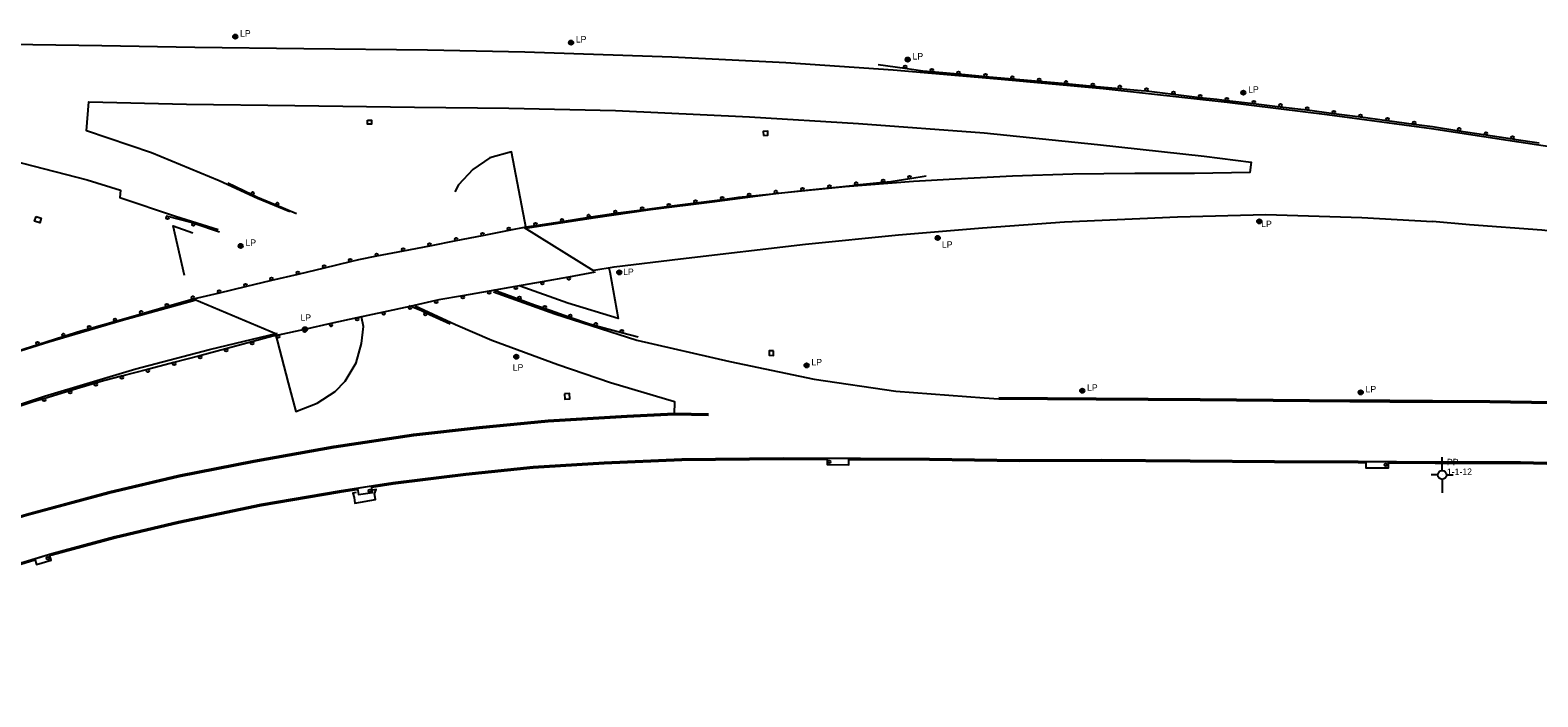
# Model space of a CAD drawing. Extents: x 2402803 to 2427059, y 6985292 to 6997652.
# Drawn here: x 2412414 to 2413532, y 6991187 to 6991681 of the extents above; entities that cross this region are included whole.
import ezdxf

# ---------------------------------------------------------------- set-up
doc = ezdxf.new("R2010")
doc.units = 0
for name, color, linetype in [('p_control ground ctrl', 7, 'Continuous'), ('p_drainage conc drain', 7, 'Continuous'), ('p_drainage riprap', 7, 'Continuous'), ('p_road - paved curb', 7, 'Continuous'), ('p_road bridge end', 7, 'Continuous'), ('p_road guard rails', 7, 'Continuous'), ('p_structure general', 7, 'Continuous'), ('p_utility manhole', 7, 'Continuous')]:
    doc.layers.add(name, color=color, linetype=linetype)

msp = doc.modelspace()

# ---------------------------------------------------------------- linework, layer by layer
at = {"layer": 'p_control ground ctrl'}
for p, q in [((2413461.1, 6991354.5), (2413461.1, 6991364.5)), ((2413457.9, 6991351.3), (2413452.9, 6991351.3)), ((2413461.1, 6991351.3), (2413461.1, 6991351.4)), ((2413461.1, 6991348.1), (2413461.1, 6991338.1)), ((2413464.3, 6991351.3), (2413469.3, 6991351.3))]:
    msp.add_line(p, q, dxfattribs=at)
msp.add_circle((2413461.1, 6991351.3), 3.24, dxfattribs=at)
at = {"layer": 'p_drainage conc drain'}
msp.add_lwpolyline([(2412655.4, 6991338.4), (2412653, 6991337.8), (2412653.9, 6991334.6), (2412654.3, 6991330.4), (2412669.8, 6991333.1), (2412669.1, 6991337.4), (2412670.3, 6991340.5), (2412667.6, 6991340)], dxfattribs=at)
at = {"layer": 'p_drainage riprap'}
for points in [[(2412781.5, 6991534.2), (2412780.6, 6991539.4), (2412770.6, 6991591), (2412754.5, 6991586.7), (2412741.9, 6991577.9), (2412731.3, 6991566.7), (2412728.5, 6991561.4)], [(2412528, 6991499.4), (2412519.5, 6991536.1), (2412534.3, 6991531.1)], [(2412842.9, 6991505.1), (2412843.5, 6991502.1), (2412849.8, 6991467.3), (2412812.5, 6991478.8), (2412777.1, 6991491.5)], [(2412595.2, 6991456.2), (2412596.9, 6991451), (2412604.9, 6991419.6), (2412610.6, 6991398.4), (2412626.5, 6991404.7), (2412639.8, 6991413.2), (2412647.3, 6991420.9), (2412655.4, 6991434.4), (2412659.4, 6991448.9), (2412660.8, 6991461.6), (2412659.4, 6991468.7)]]:
    msp.add_lwpolyline(points, dxfattribs=at)
at = {"layer": 'p_road - paved curb'}
for points in [[(2412325.2, 6991672.4), (2412398.5, 6991671.1), (2412466.8, 6991669.9), (2412535.6, 6991668.8), (2412616.5, 6991667.8), (2412708.3, 6991666.7), (2412780.5, 6991665.4), (2412889.5, 6991661.6), (2412974.2, 6991657.3), (2413053.9, 6991651.9), (2413131.1, 6991645.3), (2413209.5, 6991638.1), (2413301.6, 6991628), (2413375.7, 6991618.8), (2413453.3, 6991608.5)], [(2412606.2, 6991546.6), (2412582.3, 6991556.5), (2412553.8, 6991569.6), (2412503.6, 6991590.4), (2412455.2, 6991606.6), (2412457, 6991628.1), (2412529.4, 6991626.5), (2412610, 6991625.4), (2412698.6, 6991624.3), (2412768.7, 6991623.4), (2412847.8, 6991621.8), (2412947.1, 6991617), (2413028.1, 6991612.1), (2413121.3, 6991605.3), (2413205.3, 6991596.6), (2413284.5, 6991587.8), (2413319.3, 6991583.4), (2413318.5, 6991575.7), (2413277.4, 6991574.9), (2413233.2, 6991575), (2413187, 6991574.5), (2413142.3, 6991573.1), (2413099.7, 6991570.7), (2413069, 6991569.1), (2413018.3, 6991565.1), (2412968.6, 6991560.1), (2412919.4, 6991553.8), (2412873.7, 6991548), (2412833, 6991542.2), (2412780.9, 6991534.1)], [(2413453.3, 6991608.5), (2413509.9, 6991599.7), (2413578.7, 6991589.3), (2413645.9, 6991577.8), (2413715.9, 6991565), (2413780.6, 6991552), (2413855.5, 6991536.5), (2413918.7, 6991522.9), (2413985.5, 6991507.1), (2414047.2, 6991492.2), (2414109.4, 6991475.4), (2414161.6, 6991461.2), (2414212.9, 6991446.7), (2414244.4, 6991437.5)], [(2412325.1, 6991600.2), (2412383.7, 6991588.8), (2412455.8, 6991570.3), (2412480.5, 6991562.7), (2412480, 6991557.2), (2412521.4, 6991543.4), (2412553.1, 6991533.5)], [(2412831.8, 6991503.2), (2412846.7, 6991505.8), (2412896, 6991511.6), (2412988.8, 6991522.6), (2413057.7, 6991529.5), (2413120.1, 6991534.8), (2413181, 6991539.1), (2413264.8, 6991542.9), (2413330.3, 6991544.5), (2413401.4, 6991542.3), (2413453.9, 6991539.5)], [(2414245.8, 6991384.2), (2414224.5, 6991391.1), (2414175.7, 6991405.2), (2414127.6, 6991418.9), (2414068.9, 6991434.8), (2414009.4, 6991449.6), (2413956.3, 6991462.2), (2413903.4, 6991475), (2413851.7, 6991485.3), (2413797.8, 6991495.7), (2413736.6, 6991506.2), (2413672.7, 6991516.4), (2413613.1, 6991524.2), (2413535.1, 6991532.9), (2413481.4, 6991537), (2413453.9, 6991539.5)], [(2412323.5, 6991416), (2412373.4, 6991433.2), (2412427.3, 6991450), (2412481, 6991465.9), (2412531.2, 6991479.9), (2412535.6, 6991481)], [(2412757.2, 6991487.3), (2412802.7, 6991470.8), (2412863.7, 6991451.4), (2412932.6, 6991435.5), (2412995.3, 6991422.4), (2413055.9, 6991413.5), (2413121.4, 6991408.6), (2413132.2, 6991407.8)], [(2412699.1, 6991476.8), (2412729.1, 6991463), (2412756.1, 6991451.3), (2412805, 6991433.2), (2412844.1, 6991419.9), (2412844.1, 6991419.9), (2412891.5, 6991405.9), (2412891.3, 6991396.2), (2412891.1, 6991396.2)], [(2412324.1, 6991375), (2412365.7, 6991390.6), (2412424.1, 6991409.9), (2412491.9, 6991430), (2412546.5, 6991444.5), (2412597, 6991456.6)], [(2413132.2, 6991408.8), (2413204.5, 6991408.2), (2413281.5, 6991407.9), (2413362.8, 6991407.1), (2413422.4, 6991406.7), (2413454, 6991406.5)], [(2413132.2, 6991407.8), (2413204.5, 6991407.2), (2413281.5, 6991406.9), (2413362.7, 6991406.1), (2413422.4, 6991405.7), (2413454, 6991405.5)], [(2413454, 6991406.5), (2413496.4, 6991406.4), (2413542.6, 6991405.6), (2413589.4, 6991402.9), (2413647.6, 6991398.9), (2413698.6, 6991392.9), (2413761.8, 6991384.2), (2413820.6, 6991374.6), (2413884.5, 6991362), (2413950.3, 6991346.2), (2414009.7, 6991330.3), (2414061.7, 6991314.2), (2414124.3, 6991294.8), (2414180.4, 6991277.5), (2414240.8, 6991258.4), (2414302.2, 6991239.1)], [(2413454, 6991405.5), (2413496.4, 6991405.4), (2413542.6, 6991404.6), (2413589.3, 6991401.9), (2413647.5, 6991397.9), (2413698.5, 6991392), (2413761.6, 6991383.2), (2413820.4, 6991373.6), (2413884.2, 6991361), (2413950.1, 6991345.2), (2414009.4, 6991329.4), (2414061.4, 6991313.2), (2414124, 6991293.9), (2414180.1, 6991276.6), (2414240.5, 6991257.5), (2414301.9, 6991238.2)], [(2412327.3, 6991296), (2412359.1, 6991306.8), (2412410.9, 6991322.3), (2412471.8, 6991338.7), (2412524, 6991351.1), (2412579.5, 6991362.1), (2412638.9, 6991372.7), (2412698, 6991381.6), (2412746.7, 6991387.1), (2412797.8, 6991392), (2412856.3, 6991395.4), (2412891.2, 6991397.2), (2412916.9, 6991396.6)], [(2412327.6, 6991295), (2412359.4, 6991305.9), (2412411.1, 6991321.4), (2412472, 6991337.8), (2412524.2, 6991350.1), (2412579.7, 6991361.1), (2412639, 6991371.7), (2412698.1, 6991380.6), (2412746.8, 6991386.1), (2412797.9, 6991391), (2412856.4, 6991394.4), (2412891.2, 6991396.2), (2412916.9, 6991395.6)], [(2413456, 6991360.7), (2413398.9, 6991361.2), (2413336.6, 6991361.6), (2413274.2, 6991362.1), (2413208, 6991362.6), (2413147.5, 6991362.3), (2413080.8, 6991363.2), (2413029.6, 6991363.5), (2412972.3, 6991363.8), (2412897.1, 6991363.1), (2412839.5, 6991360.6), (2412786.6, 6991357.3), (2412736.7, 6991352.2), (2412682.7, 6991345.4), (2412642.9, 6991339.3), (2412584.6, 6991329.3), (2412523.4, 6991316.5), (2412476.3, 6991305.3), (2412429.6, 6991292.9), (2412396.6, 6991282.8), (2412356.9, 6991270.4), (2412327.1, 6991260.6)], [(2413004.7, 6991362.6), (2412972.3, 6991362.8), (2412897.1, 6991362.1), (2412839.5, 6991359.6), (2412786.6, 6991356.3), (2412736.8, 6991351.2), (2412682.8, 6991344.4), (2412667, 6991342)], [(2413404, 6991360.1), (2413398.9, 6991360.2), (2413336.6, 6991360.6), (2413274.2, 6991361.1), (2413208, 6991361.6), (2413147.5, 6991361.3), (2413080.8, 6991362.2), (2413029.6, 6991362.5), (2413020.9, 6991362.5)], [(2413456, 6991359.7), (2413421.4, 6991360)], [(2414277, 6991186.7), (2414260.4, 6991202.2), (2414237.1, 6991218.4), (2414211.5, 6991231.6), (2414191.2, 6991238.7), (2414137.6, 6991255.4), (2414085.4, 6991271.5), (2414038.9, 6991285), (2413995.9, 6991297.3), (2413956.4, 6991307.2), (2413906.2, 6991318.7), (2413847, 6991330.4), (2413821, 6991334.7), (2413796.7, 6991339), (2413746, 6991346.2), (2413683.5, 6991352.9), (2413629.8, 6991356.5), (2413587.4, 6991359), (2413519.2, 6991360.7), (2413456, 6991360.7)], [(2413602.9, 6991357.1), (2413587.3, 6991358), (2413519.2, 6991359.7), (2413456, 6991359.7)], [(2412656, 6991340.3), (2412643, 6991338.3), (2412584.8, 6991328.3), (2412523.6, 6991315.5), (2412476.5, 6991304.3), (2412429.9, 6991291.9), (2412428.4, 6991291.5)], [(2412417, 6991288), (2412396.9, 6991281.8), (2412357.2, 6991269.5), (2412327.4, 6991259.6)]]:
    msp.add_lwpolyline(points, dxfattribs=at)
at = {"layer": 'p_road bridge end'}
for points in [[(2412663.8, 6991614.7), (2412666.8, 6991614.6), (2412666.7, 6991611.6), (2412663.7, 6991611.7)], [(2412957.5, 6991603.3), (2412960.9, 6991603.5), (2412960.8, 6991606.4), (2412957.4, 6991606.2)], [(2412418, 6991543.2), (2412421.8, 6991541.9), (2412420.7, 6991538.4), (2412416.8, 6991539.7)], [(2412965.1, 6991443.4), (2412961.8, 6991443.5), (2412961.7, 6991440.1), (2412965, 6991440)], [(2412810, 6991411.4), (2412810.2, 6991407.6), (2412813.8, 6991407.8), (2412813.6, 6991411.7)], [(2413020.8, 6991363.5), (2413004.9, 6991363.5), (2413004.9, 6991359), (2413020.8, 6991358.9)], [(2413421.3, 6991360.9), (2413404.4, 6991361), (2413404.4, 6991356.6), (2413421.3, 6991356.5)], [(2412666.8, 6991342.9), (2412656.3, 6991341.3), (2412657, 6991336.7), (2412667.5, 6991338.3)], [(2412427.9, 6991292.2), (2412416.9, 6991288.9), (2412418.2, 6991284.9), (2412429.1, 6991288.2)]]:
    msp.add_lwpolyline(points, close=True, dxfattribs=at)
for points in [[(2412780.1, 6991534.9), (2412831.8, 6991502.9)], [(2412535.1, 6991481.7), (2412596.3, 6991456)]]:
    msp.add_lwpolyline(points, dxfattribs=at)
at = {"layer": 'p_road guard rails'}
for p, q in [((2413042.7, 6991656), (2413062.5, 6991653.2)), ((2413102.3, 6991648.9), (2413122.2, 6991647.1)), ((2413122.2, 6991647.1), (2413142.1, 6991645.3)), ((2413142.1, 6991645.3), (2413162, 6991643.5)), ((2413162, 6991643.5), (2413181.9, 6991641.7)), ((2413181.9, 6991641.7), (2413201.9, 6991639.9)), ((2413201.9, 6991639.9), (2413221.8, 6991638.2)), ((2413241.7, 6991636.3), (2413261.6, 6991633.9)), ((2413261.6, 6991633.9), (2413281.4, 6991631.5)), ((2413301.3, 6991629.2), (2413321.1, 6991626.9)), ((2413321.1, 6991626.9), (2413341, 6991624.6)), ((2413360.9, 6991622.3), (2413380.7, 6991619.6)), ((2413380.7, 6991619.6), (2413400.5, 6991617)), ((2413400.5, 6991617), (2413420.3, 6991614.3)), ((2413420.3, 6991614.3), (2413440.1, 6991611.6)), ((2413440.1, 6991611.6), (2413453.9, 6991609.8)), ((2413453.9, 6991609.8), (2413473.6, 6991606.8)), ((2413473.6, 6991606.8), (2413493.4, 6991603.8)), ((2413493.4, 6991603.8), (2413513.2, 6991600.8)), ((2412560.3, 6991568.2), (2412578.2, 6991559.4)), ((2413026.5, 6991566.5), (2413046.4, 6991568.6)), ((2413066.1, 6991571.4), (2413078.3, 6991573.3)), ((2412947, 6991558.2), (2412966.8, 6991560.3)), ((2412966.8, 6991560.3), (2412986.7, 6991562.4)), ((2412986.7, 6991562.4), (2413006.6, 6991564.4)), ((2412596.5, 6991551.4), (2412611.2, 6991545.3)), ((2412847.8, 6991545.5), (2412867.6, 6991548.1)), ((2412867.6, 6991548.1), (2412887.5, 6991550.7)), ((2412887.5, 6991550.7), (2412907.3, 6991553.2)), ((2412907.3, 6991553.2), (2412927.1, 6991555.8)), ((2412515.6, 6991543.1), (2412514.4, 6991543.4)), ((2412553.9, 6991531.6), (2412534.9, 6991538)), ((2412788.5, 6991536.5), (2412808.3, 6991539.5)), ((2412808.3, 6991539.5), (2412828.1, 6991542.5)), ((2412710, 6991521.4), (2412729.6, 6991525.2)), ((2412729.6, 6991525.2), (2412749.2, 6991529.1)), ((2412749.2, 6991529.1), (2412768.9, 6991532.9)), ((2412670.8, 6991513.8), (2412690.4, 6991517.6)), ((2412690.4, 6991517.6), (2412710, 6991521.4)), ((2412592.9, 6991495.8), (2412612.3, 6991500.4)), ((2412612.3, 6991500.4), (2412631.8, 6991505)), ((2412631.8, 6991505), (2412651.2, 6991509.7)), ((2412832.7, 6991501.7), (2412813, 6991498.2)), ((2412554, 6991486.5), (2412573.4, 6991491.2)), ((2412573.4, 6991491.2), (2412592.9, 6991495.8)), ((2412773.7, 6991491.2), (2412754, 6991487.8)), ((2412793.4, 6991494.7), (2412773.7, 6991491.2)), ((2412813, 6991498.2), (2412793.4, 6991494.7)), ((2412515.3, 6991476.5), (2412534.5, 6991481.9)), ((2412714.6, 6991480.7), (2412695.1, 6991476.4)), ((2412754, 6991487.8), (2412734.3, 6991484.3)), ((2412757.5, 6991488.6), (2412776.3, 6991481.7)), ((2412476.8, 6991465.5), (2412496, 6991471)), ((2412496, 6991471), (2412515.3, 6991476.5)), ((2412656, 6991467.8), (2412636.5, 6991463.6)), ((2412675.6, 6991472.1), (2412656, 6991467.8)), ((2412695.1, 6991476.4), (2412675.6, 6991472.1)), ((2412725.2, 6991463.3), (2412707.1, 6991471.5)), ((2412795.1, 6991475), (2412814, 6991468.4)), ((2412457.6, 6991460.1), (2412476.8, 6991465.5)), ((2412617, 6991459.3), (2412597.4, 6991455)), ((2412636.5, 6991463.6), (2412617, 6991459.3)), ((2412833, 6991462.2), (2412852.3, 6991457)), ((2412852.3, 6991457), (2412864.5, 6991453.7)), ((2412400.3, 6991442.2), (2412419.3, 6991448.2)), ((2412419.3, 6991448.2), (2412438.4, 6991454.3)), ((2412558.7, 6991444.9), (2412539.4, 6991439.8)), ((2412578, 6991450), (2412558.7, 6991444.9)), ((2412539.4, 6991439.8), (2412520.1, 6991434.7)), ((2412500.7, 6991429.6), (2412481.3, 6991424.6)), ((2412442.9, 6991413.7), (2412423.7, 6991407.9)), ((2412462, 6991419.4), (2412442.9, 6991413.7))]:
    msp.add_line(p, q, dxfattribs=at)
for points in [[(2413062.5, 6991653.2), (2413075.7, 6991651.3), (2413082.3, 6991650.7)], [(2413082.3, 6991650.7), (2413096.1, 6991649.4), (2413102.3, 6991648.9)], [(2413221.8, 6991638.2), (2413237.8, 6991636.7), (2413241.7, 6991636.3)], [(2413281.4, 6991631.5), (2413293.9, 6991630.1), (2413301.3, 6991629.2)], [(2413341, 6991624.6), (2413360.8, 6991622.3), (2413360.9, 6991622.3)], [(2413513.2, 6991600.8), (2413514.4, 6991600.6), (2413533, 6991597.8)], [(2413046.4, 6991568.6), (2413052.1, 6991569.2), (2413066.1, 6991571.4)], [(2412578.2, 6991559.4), (2412582.2, 6991557.4), (2412596.5, 6991551.4)], [(2412927.1, 6991555.8), (2412939.3, 6991557.4), (2412947, 6991558.2)], [(2413006.6, 6991564.4), (2413026, 6991566.4), (2413026.5, 6991566.5)], [(2412828.1, 6991542.5), (2412844.9, 6991545.1), (2412847.8, 6991545.5)], [(2412534.9, 6991538), (2412532.9, 6991538.7), (2412515.6, 6991543.1)], [(2412768.9, 6991532.9), (2412781.6, 6991535.4), (2412788.5, 6991536.5)], [(2412651.2, 6991509.7), (2412657.4, 6991511.1), (2412670.8, 6991513.8)], [(2412534.5, 6991481.9), (2412534.8, 6991482), (2412554, 6991486.5)], [(2412734.3, 6991484.3), (2412716.8, 6991481.2), (2412714.6, 6991480.7)], [(2412776.3, 6991481.7), (2412787.7, 6991477.6), (2412795.1, 6991475)], [(2412707.1, 6991471.5), (2412703.8, 6991473), (2412694.7, 6991476.9)], [(2412814, 6991468.4), (2412828.5, 6991463.4), (2412833, 6991462.2)], [(2412438.4, 6991454.3), (2412451.2, 6991458.3), (2412457.6, 6991460.1)], [(2412597.4, 6991455), (2412593.6, 6991454.2), (2412578, 6991450)], [(2412520.1, 6991434.7), (2412517.5, 6991434), (2412500.7, 6991429.6)], [(2412481.3, 6991424.6), (2412468.8, 6991421.4), (2412462, 6991419.4)], [(2412423.7, 6991407.9), (2412416.5, 6991405.8), (2412404.6, 6991401.9)]]:
    msp.add_lwpolyline(points, dxfattribs=at)
for centre in [(2413062.7, 6991654.2), (2413082.4, 6991651.7), (2413102.3, 6991649.8), (2413122.3, 6991648.1), (2413142.2, 6991646.3), (2413162.1, 6991644.5), (2413182, 6991642.7), (2413202, 6991640.9), (2413221.9, 6991639.2), (2413241.8, 6991637.3), (2413261.7, 6991634.9), (2413281.5, 6991632.5), (2413301.4, 6991630.2), (2413321.3, 6991627.9), (2413341.1, 6991625.6), (2413361, 6991623.3), (2413380.8, 6991620.6), (2413400.6, 6991617.9), (2413420.5, 6991615.3), (2413440.3, 6991612.6), (2413473.8, 6991607.8), (2413493.6, 6991604.8), (2413513.3, 6991601.8), (2413026.4, 6991567.5), (2413046.3, 6991569.6), (2413066, 6991572.4), (2412578.6, 6991560.3), (2412927, 6991556.8), (2412946.9, 6991559.2), (2412966.7, 6991561.3), (2412986.6, 6991563.4), (2413006.5, 6991565.4), (2412596.9, 6991552.4), (2412847.7, 6991546.5), (2412867.5, 6991549), (2412887.3, 6991551.6), (2412907.2, 6991554.2), (2412515.4, 6991542.2), (2412534.6, 6991537.1), (2412768.7, 6991533.9), (2412788.4, 6991537.4), (2412808.1, 6991540.5), (2412827.9, 6991543.5), (2412709.8, 6991522.4), (2412729.5, 6991526.2), (2412749.1, 6991530.1), (2412651, 6991510.7), (2412670.6, 6991514.7), (2412690.2, 6991518.6), (2412612.1, 6991501.4), (2412631.6, 6991506), (2412573.2, 6991492.1), (2412592.6, 6991496.8), (2412773.8, 6991490.2), (2412793.5, 6991493.7), (2412813.2, 6991497.2), (2412515, 6991477.4), (2412534.2, 6991482.9), (2412553.7, 6991487.5), (2412714.8, 6991479.7), (2412734.5, 6991483.3), (2412754.1, 6991486.8), (2412776.6, 6991482.7), (2412476.5, 6991466.5), (2412495.8, 6991472), (2412656.2, 6991466.9), (2412675.8, 6991471.1), (2412695.3, 6991475.4), (2412706.7, 6991470.6), (2412795.4, 6991475.9), (2412814.3, 6991469.4), (2412438.1, 6991455.2), (2412457.3, 6991461), (2412617.2, 6991458.3), (2412636.7, 6991462.6), (2412833.2, 6991463.1), (2412852.5, 6991458), (2412419, 6991449.2), (2412559, 6991443.9), (2412578.3, 6991449.1), (2412597.6, 6991454), (2412520.3, 6991433.7), (2412539.6, 6991438.8), (2412481.6, 6991423.7), (2412500.9, 6991428.7), (2412443.2, 6991412.7), (2412462.3, 6991418.4), (2412424, 6991407)]:
    msp.add_circle(centre, 1, dxfattribs=at)
at = {"layer": 'p_structure general'}
for centre in [(2413006.4, 6991361.1), (2413419.2, 6991358.8), (2412665.5, 6991339.5), (2412426.7, 6991289.6)]:
    msp.add_circle(centre, 1, dxfattribs=at)
at = {"layer": 'p_utility manhole'}
for centre, radius in [((2412565.7, 6991676.6), 1.6), ((2412565.7, 6991676.6), 1.3), ((2412565.7, 6991676.6), 1), ((2412565.7, 6991676.6), 0.539), ((2412565.7, 6991676.6), 0.192), ((2412814.8, 6991672.2), 1.6), ((2412814.8, 6991672.2), 1.3), ((2412814.8, 6991672.2), 1), ((2412814.8, 6991672.2), 0.539), ((2412814.8, 6991672.2), 0.192), ((2413064.6, 6991659.6), 1.6), ((2413064.6, 6991659.6), 1.3), ((2413064.6, 6991659.6), 1), ((2413064.6, 6991659.6), 0.539), ((2413064.6, 6991659.6), 0.192), ((2413313.6, 6991635), 1.6), ((2413313.6, 6991635), 1.3), ((2413313.6, 6991635), 1), ((2413313.6, 6991635), 0.539), ((2413313.6, 6991635), 0.192), ((2413325.4, 6991539.5), 1.6), ((2413325.4, 6991539.5), 1.3), ((2413325.4, 6991539.5), 1), ((2413325.4, 6991539.5), 0.539), ((2413325.4, 6991539.5), 0.192), ((2412569.7, 6991521.3), 1.6), ((2413086.9, 6991527.2), 1.6), ((2413086.9, 6991527.2), 1.3), ((2413086.9, 6991527.2), 1), ((2413086.9, 6991527.2), 0.539), ((2413086.9, 6991527.2), 0.192), ((2412569.7, 6991521.3), 1.3), ((2412569.7, 6991521.3), 1), ((2412569.7, 6991521.3), 0.539), ((2412569.7, 6991521.3), 0.192), ((2412850.6, 6991501.6), 1.6), ((2412850.6, 6991501.6), 1.3), ((2412850.6, 6991501.6), 1), ((2412850.6, 6991501.6), 0.539), ((2412850.6, 6991501.6), 0.192), ((2412617.4, 6991459.5), 1.6), ((2412617.4, 6991459.5), 1.3), ((2412617.4, 6991459.5), 1), ((2412617.4, 6991459.5), 0.539), ((2412617.4, 6991459.5), 0.192), ((2412774.2, 6991439), 1.6), ((2412774.2, 6991439), 1.3), ((2412774.2, 6991439), 1), ((2412774.2, 6991439), 0.539), ((2412774.2, 6991439), 0.192), ((2412989.6, 6991432.6), 1.6), ((2412989.6, 6991432.6), 1.3), ((2412989.6, 6991432.6), 1), ((2412989.6, 6991432.6), 0.539), ((2412989.6, 6991432.6), 0.192), ((2413194.1, 6991413.8), 1.6), ((2413194.1, 6991413.8), 1.3), ((2413194.1, 6991413.8), 1), ((2413194.1, 6991413.8), 0.539), ((2413194.1, 6991413.8), 0.192), ((2413400.7, 6991412.6), 1.6), ((2413400.7, 6991412.6), 1.3), ((2413400.7, 6991412.6), 1), ((2413400.7, 6991412.6), 0.539), ((2413400.7, 6991412.6), 0.192)]:
    msp.add_circle(centre, radius, dxfattribs=at)

# ---------------------------------------------------------------- texts
at = {"layer": 'p_control ground ctrl'}
for s, p in [('  PP', (2413461.1, 6991358.5)), ('  1-1-12', (2413461.1, 6991351.3))]:
    msp.add_text(s, height=4.8, dxfattribs=at).set_placement(p)
at = {"layer": 'p_utility manhole'}
for p in [(2412565.7, 6991676.6), (2412814.8, 6991672.2), (2413064.6, 6991659.6), (2413313.6, 6991635), (2413323.3, 6991535.2), (2412569.7, 6991521.3), (2413086.4, 6991519.9), (2412849.9, 6991499.7), (2412610.5, 6991465.7), (2412768, 6991428.7), (2412989.6, 6991432.6), (2413194.1, 6991413.8), (2413400.7, 6991412.6)]:
    msp.add_text('  LP', height=4.8, dxfattribs=at).set_placement(p)

doc.saveas('drawing.dxf')
